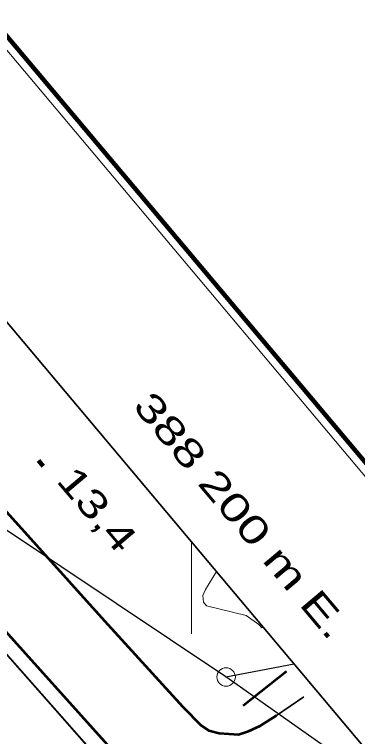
# Model space of a CAD drawing. Extents: x 386081 to 389416, y 5130568 to 5134082.
# Drawn here: x 388180.8 to 388218, y 5133056.8 to 5133135.3 of the extents above; entities that cross this region are included whole.
import ezdxf
from ezdxf.enums import TextEntityAlignment as Align

# ---------------------------------------------------------------- set-up
doc = ezdxf.new("R2010")
doc.units = 0
doc.header["$LTSCALE"] = 1.2
for name, pattern in [('DASH_DOUBLE_DOT', [9.2, 5, -1.2, 0.3, -1.2, 0.3, -1.2]), ('LONG_DASHED', [7.5, 6, -1.5]), ('MEDIUM_DASHED', [4.5, 3, -1.5])]:
    doc.linetypes.add(name, pattern=pattern)
for name, color, linetype, lineweight in [('2', 7, 'Continuous', 13), ('21', 7, 'LONG_DASHED', 35), ('3', 7, 'Continuous', 140), ('36', 7, 'Continuous', 13), ('37', 7, 'Continuous', 13), ('4', 7, 'DASH_DOUBLE_DOT', 53), ('60', 7, 'Continuous', 13), ('61', 7, 'Continuous', 13)]:
    doc.layers.add(name, color=color, linetype=linetype, lineweight=lineweight)

msp = doc.modelspace()

# ---------------------------------------------------------------- linework, layer by layer
at = {"layer": '2'}
msp.add_lwpolyline([(388207.78, 5133068.74), (388207.63, 5133068.65), (388207.3, 5133069.04), (388205.91, 5133070), (388201.63, 5133071.04), (388201.29, 5133071.46), (388201.22, 5133072.16), (388201.52, 5133072.82), (388202.71, 5133074.78)], dxfattribs=at)
at = {"layer": '21', "linetype": 'MEDIUM_DASHED'}
msp.add_line((388209.21, 5133059.13), (388213.44, 5133062), dxfattribs=at)
at = {"layer": '21', "linetype": 'Continuous', "lineweight": 53}
for points in [[(387988.29, 5133299.49), (387998.02, 5133289.25), (388006.21, 5133279.7), (388011.02, 5133273.63), (388014.87, 5133268.22), (388029.06, 5133250.18), (388045.35, 5133229.98), (388079.95, 5133187.42), (388096.88, 5133166.43), (388126.93, 5133129.5), (388151.89, 5133100.29), (388177.78, 5133070.47), (388192.12, 5133054.55)], [(387996.48, 5133299.33), (388008.5, 5133286.86), (388018.14, 5133275.19), (388028.39, 5133262.22), (388050.54, 5133235.47), (388054.35, 5133231.28), (388056.75, 5133228.37), (388059.2, 5133225.59), (388063.51, 5133221.04), (388067.79, 5133216.01), (388124.74, 5133146.03), (388137.23, 5133130.93), (388156.14, 5133108.59), (388166.08, 5133097.05), (388179.25, 5133081.98), (388190.53, 5133069.43), (388199.06, 5133060.07), (388201.02, 5133058.05), (388201.87, 5133057.51), (388202.98, 5133057.23), (388205.1, 5133057.08), (388206.18, 5133057.44), (388207.46, 5133058), (388209.21, 5133059.13)]]:
    msp.add_lwpolyline(points, dxfattribs=at)
at = {"layer": '3'}
msp.add_line((388183.37, 5133086.84), (388183.88, 5133086.23), dxfattribs=at)
at = {"layer": '36', "lineweight": 25}
msp.add_line((388203.73, 5133063.34), (388211.13, 5133064.75), dxfattribs=at)
msp.add_lwpolyline([(388257.45, 5133009.61), (388253.31, 5133012.2), (388222.39, 5133050.15), (388203.73, 5133063.34), (388150.03, 5133099.23)], dxfattribs=at)
at = {"layer": '36'}
msp.add_circle((388203.748, 5133063.32), 1, dxfattribs=at)
at = {"layer": '37', "lineweight": 25}
for p, q in [((388177.51, 5133068.43), (388184.12, 5133060.93)), ((388184.12, 5133060.93), (388190.74, 5133053.43))]:
    msp.add_line(p, q, dxfattribs=at)
msp.add_lwpolyline([(388168.27, 5133078.95), (388191.8, 5133052.3), (388181.84, 5133044.84)], dxfattribs=at)
at = {"layer": '4'}
msp.add_line((388205.61, 5133060.21), (388211.21, 5133064.66), dxfattribs=at)
at = {"layer": '60'}
msp.add_line((387383.05, 5134080.13), (389414.21, 5131662), dxfattribs=at)
at = {"layer": '60', "lineweight": 158}
msp.add_lwpolyline([(386081.46, 5132988.14), (387383.17, 5134081.54), (389415.62, 5131661.88), (388113.9, 5130568.48)], close=True, dxfattribs=at)
at = {"layer": '60', "lineweight": 35}
msp.add_lwpolyline([(386109.63, 5132985.69), (387380.72, 5134053.36), (389052.99, 5132062.51), (387781.9, 5130994.83)], close=True, dxfattribs=at)
at = {"layer": '61'}
msp.add_line((388200, 5133078), (388200, 5133068), dxfattribs=at)

# ---------------------------------------------------------------- texts
at = {"layer": '3', "width": 1.35}
msp.add_text('13,4   ', height=3, rotation=310.294, dxfattribs=at).set_placement((388185.2, 5133084.62))
at = {"layer": '61', "width": 1.4}
msp.add_text('388 200 m E.', height=3, rotation=310.03, dxfattribs=at).set_placement((388204.255, 5133079.925), align=Align.CENTER)

doc.saveas('drawing.dxf')
